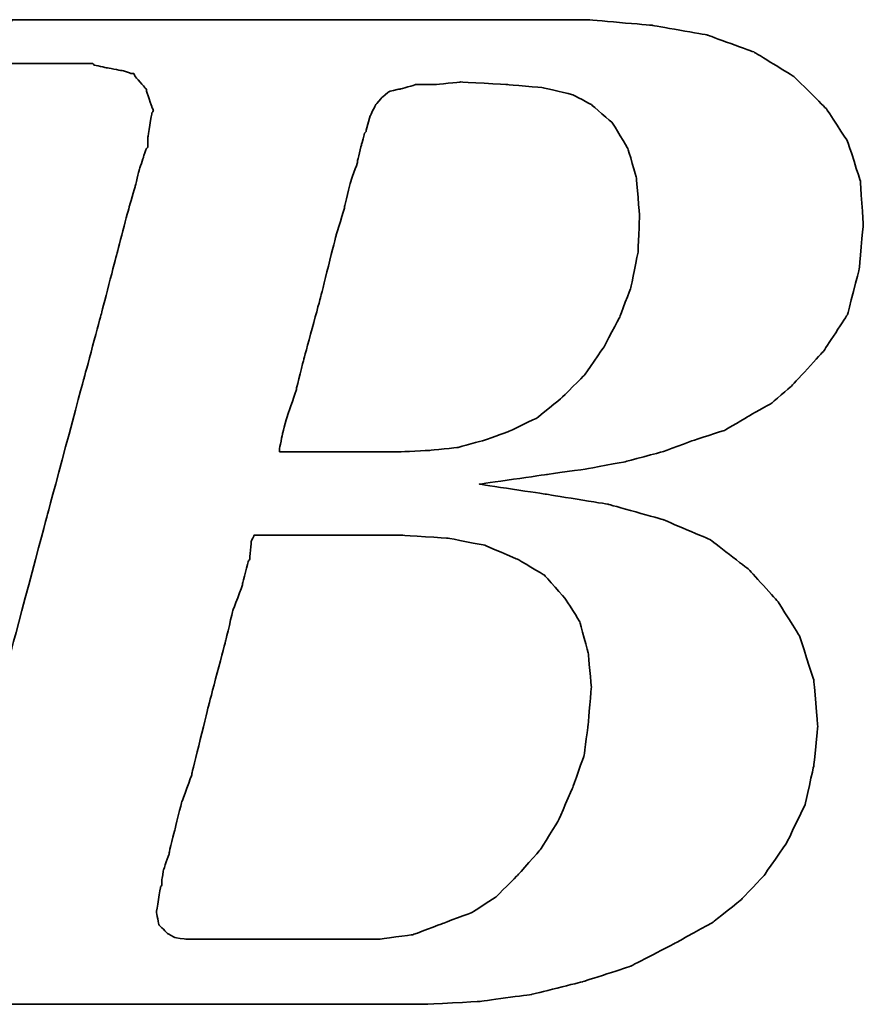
# Model space of a CAD drawing. Header units: millimetres. Extents: x 1805 to 4914, y -1594 to 860.
# Tile 312 of 656: x 2221.53 to 2225.53, y 121.79 to 126.47. Entities that reach past the tile are written whole.
import ezdxf

# ---------------------------------------------------------------- set-up
doc = ezdxf.new("R2010")
doc.units = ezdxf.units.MM
doc.layers.add('DIM', color=4, linetype='CONTINUOUS')
doc.layers.add('layer 1', color=7, linetype='CONTINUOUS')

# ---------------------------------------------------------------- blocks, each defined once
blk = doc.blocks.new('TBI MOTION logo(完整正式版)')
at = {"layer": 'layer 1', "color": 22, "lineweight": 35}
for points, knots in [([(-64.65375, -6.86375), (-64.65375, -6.86375), (-64.84375, -7.29625), (-64.84375, -7.29625), (-64.84375, -7.29625), (-64.84375, -7.29625), (-64.86875, -7.34375), (-64.86875, -7.34375), (-64.86875, -7.34375), (-64.86875, -7.34375), (-64.86875, -7.36875), (-64.86875, -7.36875), (-64.86875, -7.36875), (-64.86875, -7.36875), (-65.15375, -7.65375), (-65.15375, -7.65375), (-65.15375, -7.65375), (-65.15375, -7.65375), (-65.17875, -7.65375), (-65.17875, -7.65375), (-65.17875, -7.65375), (-65.17875, -7.65375), (-65.20375, -7.67875), (-65.20375, -7.67875), (-65.20375, -7.67875), (-65.20375, -7.67875), (-65.58875, -7.87125), (-65.58875, -7.87125), (-65.58875, -7.87125), (-65.58875, -7.87125), (-65.63375, -7.87125), (-65.63375, -7.87125), (-65.63375, -7.87125), (-65.63375, -7.87125), (-65.65875, -7.89375), (-65.65875, -7.89375), (-65.65875, -7.89375), (-65.65875, -7.89375), (-66.09375, -7.94375), (-66.09375, -7.94375), (-66.09375, -7.94375), (-66.09375, -7.94375), (-66.11375, -7.94375), (-66.11375, -7.94375), (-66.11375, -7.94375), (-66.11375, -7.94375), (-66.16375, -7.94375), (-66.16375, -7.94375), (-66.16375, -7.94375), (-66.16375, -7.94375), (-66.30875, -7.94375), (-66.30875, -7.94375), (-66.30875, -7.94375), (-66.30875, -7.94375), (-66.69375, -7.94375), (-66.69375, -7.94375), (-66.69375, -7.94375), (-66.69375, -7.94375), (-67.07375, -7.94375), (-67.07375, -7.94375), (-67.07375, -7.94375), (-67.07375, -7.94375), (-67.12375, -7.94375), (-67.12375, -7.94375), (-67.12375, -7.94375), (-67.12375, -7.94375), (-67.12375, -7.96625), (-67.12375, -7.96625), (-67.12375, -7.96625), (-67.12375, -7.96625), (-67.14875, -7.99125), (-67.14875, -7.99125), (-67.14875, -7.99125), (-67.14875, -7.99125), (-67.24375, -8.34875), (-67.24375, -8.34875), (-67.24375, -8.34875), (-67.24375, -8.34875), (-67.31375, -8.68625), (-67.31375, -8.68625), (-67.31375, -8.68625), (-67.31375, -8.68625), (-67.26875, -8.68625), (-67.26875, -8.68625), (-67.26875, -8.68625), (-67.26875, -8.68625), (-67.07375, -8.68625), (-67.07375, -8.68625), (-67.07375, -8.68625), (-67.07375, -8.68625), (-66.54875, -8.68625), (-66.54875, -8.68625), (-66.54875, -8.68625), (-66.54875, -8.68625), (-65.82625, -8.68625), (-65.82625, -8.68625), (-65.82625, -8.68625), (-65.82625, -8.68625), (-65.01375, -8.68625), (-65.01375, -8.68625), (-65.01375, -8.68625), (-65.01375, -8.68625), (-64.05375, -8.68625), (-64.05375, -8.68625), (-64.05375, -8.68625), (-64.05375, -8.68625), (-62.08375, -8.68625), (-62.08375, -8.68625), (-62.08375, -8.68625), (-62.08375, -8.68625), (-60.06875, -8.68625), (-60.06875, -8.68625), (-60.06875, -8.68625), (-60.06875, -8.68625), (-59.10875, -8.68625), (-59.10875, -8.68625), (-59.10875, -8.68625), (-59.10875, -8.68625), (-58.29375, -8.68625), (-58.29375, -8.68625), (-58.29375, -8.68625), (-58.29375, -8.68625), (-57.57375, -8.68625), (-57.57375, -8.68625), (-57.57375, -8.68625), (-57.57375, -8.68625), (-57.04875, -8.68625), (-57.04875, -8.68625), (-57.04875, -8.68625), (-57.04875, -8.68625), (-56.85375, -8.68625), (-56.85375, -8.68625), (-56.85375, -8.68625), (-56.85375, -8.68625), (-56.70875, -8.68625), (-56.70875, -8.68625), (-56.70875, -8.68625), (-56.70875, -8.68625), (-56.61375, -8.68625), (-56.61375, -8.68625), (-56.61375, -8.68625), (-56.61375, -8.68625), (-56.56875, -8.68625), (-56.56875, -8.68625), (-56.56875, -8.68625), (-56.56875, -8.68625), (-55.65375, -8.63875), (-55.65375, -8.63875), (-55.65375, -8.63875), (-55.65375, -8.63875), (-54.76875, -8.51875), (-54.76875, -8.51875), (-54.76875, -8.51875), (-54.76875, -8.51875), (-53.90375, -8.30375), (-53.90375, -8.30375), (-53.90375, -8.30375), (-53.90375, -8.30375), (-53.08875, -8.03875), (-53.08875, -8.03875), (-53.08875, -8.03875), (-53.08875, -8.03875), (-52.34375, -7.65375), (-52.34375, -7.65375), (-52.34375, -7.65375), (-52.34375, -7.65375), (-51.69875, -7.29625), (-51.69875, -7.29625), (-51.69875, -7.29625), (-51.69875, -7.29625), (-51.21875, -6.91125), (-51.21875, -6.91125), (-51.21875, -6.91125), (-51.21875, -6.91125), (-50.83375, -6.50375), (-50.83375, -6.50375), (-50.83375, -6.50375), (-50.83375, -6.50375), (-50.44875, -5.94875), (-50.44875, -5.94875), (-50.44875, -5.94875), (-50.44875, -5.94875), (-50.13875, -5.30375), (-50.13875, -5.30375), (-50.13875, -5.30375), (-50.13875, -5.30375), (-49.99375, -4.65375), (-49.99375, -4.65375), (-49.99375, -4.65375), (-49.99375, -4.65375), (-49.92375, -3.98375), (-49.92375, -3.98375), (-49.92375, -3.98375), (-49.92375, -3.98375), (-49.99375, -3.19374), (-49.99375, -3.19374), (-49.99375, -3.19374), (-49.99375, -3.19374), (-50.23374, -2.44874), (-50.23374, -2.44874), (-50.23374, -2.44874), (-50.23374, -2.44874), (-50.59375, -1.87374), (-50.59375, -1.87374), (-50.59375, -1.87374), (-50.59375, -1.87374), (-51.09875, -1.31874), (-51.09875, -1.31874), (-51.09875, -1.31874), (-51.09875, -1.31874), (-51.74375, -0.81875), (-51.74375, -0.81875), (-51.74375, -0.81875), (-51.74375, -0.81875), (-52.53875, -0.48125), (-52.53875, -0.48125), (-52.53875, -0.48125), (-52.53875, -0.48125), (-53.47375, -0.21875), (-53.47375, -0.21875), (-53.47375, -0.21875), (-53.47375, -0.21875), (-54.52875, -0.04874), (-54.52875, -0.04874), (-54.52875, -0.04874), (-54.52875, -0.04874), (-55.65375, 0.12125), (-55.65375, 0.12125), (-55.65375, 0.12125), (-55.65375, 0.12125), (-54.50375, 0.28624), (-54.50375, 0.28624), (-54.50375, 0.28624), (-54.50375, 0.28624), (-53.83375, 0.38124), (-53.83375, 0.38124), (-53.83375, 0.38124), (-53.83375, 0.38124), (-53.18375, 0.50125), (-53.18375, 0.50125), (-53.18375, 0.50125), (-53.18375, 0.50125), (-52.55875, 0.66874), (-52.55875, 0.66874), (-52.55875, 0.66874), (-52.55875, 0.66874), (-52.03375, 0.86124), (-52.03375, 0.86124), (-52.03375, 0.86124), (-52.03375, 0.86124), (-51.50374, 1.03124), (-51.50374, 1.03124), (-51.50374, 1.03124), (-51.50374, 1.03124), (-51.09875, 1.27125), (-51.09875, 1.27125), (-51.09875, 1.27125), (-51.09875, 1.27125), (-50.71375, 1.48624), (-50.71375, 1.48624), (-50.71375, 1.48624), (-50.71375, 1.48624), (-50.37625, 1.77625), (-50.37625, 1.77625), (-50.37625, 1.77625), (-50.37625, 1.77625), (-49.82375, 2.37625), (-49.82375, 2.37625), (-49.82375, 2.37625), (-49.82375, 2.37625), (-49.41875, 2.99625), (-49.41875, 2.99625), (-49.41875, 2.99625), (-49.41875, 2.99625), (-49.22375, 3.76625), (-49.22375, 3.76625), (-49.22375, 3.76625), (-49.22375, 3.76625), (-49.15375, 4.50874), (-49.15375, 4.50874), (-49.15375, 4.50874), (-49.15375, 4.50874), (-49.20375, 5.25125), (-49.20375, 5.25125), (-49.20375, 5.25125), (-49.20375, 5.25125), (-49.41875, 5.92625), (-49.41875, 5.92625), (-49.41875, 5.92625), (-49.41875, 5.92625), (-49.77875, 6.47625), (-49.77875, 6.47625), (-49.77875, 6.47625), (-49.77875, 6.47625), (-50.33125, 7.02624), (-50.33125, 7.02624), (-50.33125, 7.02624), (-50.33125, 7.02624), (-51.00125, 7.43625), (-51.00125, 7.43625), (-51.00125, 7.43625), (-51.00125, 7.43625), (-51.79375, 7.72625), (-51.79375, 7.72625), (-51.79375, 7.72625), (-51.79375, 7.72625), (-52.72875, 7.89124), (-52.72875, 7.89124), (-52.72875, 7.89124), (-52.72875, 7.89124), (-53.83375, 7.98625), (-53.83375, 7.98625), (-53.83375, 7.98625), (-53.83375, 7.98625), (-53.92875, 7.98625), (-53.92875, 7.98625), (-53.92875, 7.98625), (-53.92875, 7.98625), (-54.26375, 7.98625), (-54.26375, 7.98625), (-54.26375, 7.98625), (-54.26375, 7.98625), (-54.74375, 7.98625), (-54.74375, 7.98625), (-54.74375, 7.98625), (-54.74375, 7.98625), (-55.36875, 7.98625), (-55.36875, 7.98625), (-55.36875, 7.98625), (-55.36875, 7.98625), (-56.13375, 7.98625), (-56.13375, 7.98625), (-56.13375, 7.98625), (-56.13375, 7.98625), (-56.94875, 7.98625), (-56.94875, 7.98625), (-56.94875, 7.98625), (-56.94875, 7.98625), (-58.77625, 7.98625), (-58.77625, 7.98625), (-58.77625, 7.98625), (-58.77625, 7.98625), (-60.59875, 7.98625), (-60.59875, 7.98625), (-60.59875, 7.98625), (-60.59875, 7.98625), (-61.41375, 7.98625), (-61.41375, 7.98625), (-61.41375, 7.98625), (-61.41375, 7.98625), (-62.17875, 7.98625), (-62.17875, 7.98625), (-62.17875, 7.98625), (-62.17875, 7.98625), (-62.80375, 7.98625), (-62.80375, 7.98625), (-62.80375, 7.98625), (-62.80375, 7.98625), (-63.30625, 7.98625), (-63.30625, 7.98625), (-63.30625, 7.98625), (-63.30625, 7.98625), (-63.57375, 7.98625), (-63.57375, 7.98625), (-63.57375, 7.98625), (-63.57375, 7.98625), (-63.57375, 7.96375), (-63.57375, 7.96375), (-63.57375, 7.96375), (-63.57375, 7.96375), (-63.59875, 7.94125), (-63.59875, 7.94125), (-63.59875, 7.94125), (-63.59875, 7.94125), (-63.69375, 7.55625), (-63.69375, 7.55625), (-63.69375, 7.55625), (-63.69375, 7.55625), (-63.76375, 7.24624), (-63.76375, 7.24624), (-63.76375, 7.24624), (-63.76375, 7.24624), (-63.23875, 7.24624), (-63.23875, 7.24624), (-63.23875, 7.24624), (-63.23875, 7.24624), (-62.75875, 7.24624), (-62.75875, 7.24624), (-62.75875, 7.24624), (-62.75875, 7.24624), (-62.61125, 7.24624), (-62.61125, 7.24624), (-62.61125, 7.24624), (-62.61125, 7.24624), (-62.56625, 7.24624), (-62.56625, 7.24624), (-62.56625, 7.24624), (-62.56625, 7.24624), (-62.22875, 7.24624), (-62.22875, 7.24624), (-62.22875, 7.24624), (-62.22875, 7.24624), (-62.20375, 7.24624), (-62.20375, 7.24624), (-62.20375, 7.24624), (-62.20375, 7.24624), (-62.17875, 7.21875), (-62.17875, 7.21875), (-62.17875, 7.21875), (-62.17875, 7.21875), (-61.96375, 7.17125), (-61.96375, 7.17125), (-61.96375, 7.17125), (-61.96375, 7.17125), (-61.72375, 7.12624), (-61.72375, 7.12624), (-61.72375, 7.12624), (-61.72375, 7.12624), (-61.70375, 7.12624), (-61.70375, 7.12624), (-61.70375, 7.12624), (-61.70375, 7.12624), (-61.55875, 7.07624), (-61.55875, 7.07624), (-61.55875, 7.07624), (-61.55875, 7.07624), (-61.50875, 7.07624), (-61.50875, 7.07624), (-61.50875, 7.07624), (-61.50875, 7.07624), (-61.48375, 7.02624), (-61.48375, 7.02624), (-61.48375, 7.02624), (-61.48375, 7.02624), (-61.31875, 6.83375), (-61.31875, 6.83375), (-61.31875, 6.83375), (-61.31875, 6.83375), (-61.29375, 6.81125), (-61.29375, 6.81125), (-61.29375, 6.81125), (-61.29375, 6.81125), (-61.29375, 6.78625), (-61.29375, 6.78625), (-61.29375, 6.78625), (-61.29375, 6.78625), (-61.19875, 6.50124), (-61.19875, 6.50124), (-61.19875, 6.50124), (-61.19875, 6.50124), (-61.17375, 6.45124), (-61.17375, 6.45124), (-61.17375, 6.45124), (-61.17375, 6.45124), (-61.19875, 6.40625), (-61.19875, 6.40625), (-61.19875, 6.40625), (-61.19875, 6.40625), (-61.26875, 5.99624), (-61.26875, 5.99624), (-61.26875, 5.99624), (-61.26875, 5.99624), (-61.26875, 5.85125), (-61.26875, 5.85125), (-61.26875, 5.85125), (-61.26875, 5.85125), (-61.26875, 5.82625), (-61.26875, 5.82625), (-61.26875, 5.82625), (-61.26875, 5.82625), (-61.29375, 5.80625), (-61.29375, 5.80625), (-61.29375, 5.80625), (-61.29375, 5.80625), (-61.34125, 5.66125), (-61.34125, 5.66125), (-61.34125, 5.66125), (-61.34125, 5.66125), (-61.41375, 5.44625), (-61.41375, 5.44625), (-61.41375, 5.44625), (-61.41375, 5.44625), (-61.48375, 5.15625), (-61.48375, 5.15625), (-61.48375, 5.15625), (-61.48375, 5.15625), (-61.58375, 4.82124), (-61.58375, 4.82124), (-61.58375, 4.82124), (-61.58375, 4.82124), (-61.79875, 4.00375), (-61.79875, 4.00375), (-61.79875, 4.00375), (-61.79875, 4.00375), (-62.05875, 2.99625), (-62.05875, 2.99625), (-62.05875, 2.99625), (-62.05875, 2.99625), (-62.34875, 1.91625), (-62.34875, 1.91625), (-62.34875, 1.91625), (-62.34875, 1.91625), (-62.97375, -0.41124), (-62.97375, -0.41124), (-62.97375, -0.41124), (-62.97375, -0.41124), (-63.59875, -2.75875), (-63.59875, -2.75875), (-63.59875, -2.75875), (-63.59875, -2.75875), (-63.88375, -3.86374), (-63.88375, -3.86374), (-63.88375, -3.86374), (-63.88375, -3.86374), (-64.14875, -4.82374), (-64.14875, -4.82374), (-64.14875, -4.82374), (-64.14875, -4.82374), (-64.36375, -5.64125), (-64.36375, -5.64125), (-64.36375, -5.64125), (-64.36375, -5.64125), (-64.43625, -5.97625), (-64.43625, -5.97625), (-64.43625, -5.97625), (-64.43625, -5.97625), (-64.50875, -6.28625), (-64.50875, -6.28625), (-64.50875, -6.28625), (-64.50875, -6.28625), (-64.50875, -6.30875), (-64.50875, -6.30875), (-64.50875, -6.30875), (-64.50875, -6.30875), (-64.57875, -6.50375), (-64.57875, -6.50375), (-64.57875, -6.50375), (-64.57875, -6.50375), (-64.62875, -6.69625), (-64.62875, -6.69625), (-64.62875, -6.69625), (-64.62875, -6.69625), (-64.62875, -6.76875), (-64.62875, -6.76875), (-64.62875, -6.76875), (-64.62875, -6.76875), (-64.62875, -6.81375), (-64.62875, -6.81375), (-64.62875, -6.81375), (-64.62875, -6.81375), (-64.62875, -6.83875), (-64.62875, -6.83875), (-64.62875, -6.83875), (-64.62875, -6.83875), (-64.65375, -6.86375), (-64.65375, -6.86375)], [0, 0, 0, 0, 0.00719424, 0.00719424, 0.00719424, 0.00719425, 0.01438849, 0.01438849, 0.01438849, 0.0143885, 0.02158273, 0.02158273, 0.02158273, 0.02158274, 0.02877698, 0.02877698, 0.02877698, 0.02877699, 0.03597122, 0.03597122, 0.03597122, 0.03597123, 0.04316547, 0.04316547, 0.04316547, 0.04316548, 0.05035971, 0.05035971, 0.05035971, 0.05035972, 0.05755396, 0.05755396, 0.05755396, 0.05755397, 0.0647482, 0.0647482, 0.0647482, 0.06474821, 0.07194245, 0.07194245, 0.07194245, 0.07194246, 0.07913669, 0.07913669, 0.07913669, 0.0791367, 0.08633094, 0.08633094, 0.08633094, 0.08633095, 0.09352518, 0.09352518, 0.09352518, 0.09352519, 0.10071942, 0.10071942, 0.10071942, 0.10071943, 0.10791367, 0.10791367, 0.10791367, 0.10791368, 0.11510791, 0.11510791, 0.11510791, 0.11510792, 0.12230216, 0.12230216, 0.12230216, 0.12230217, 0.1294964, 0.1294964, 0.1294964, 0.12949641, 0.13669065, 0.13669065, 0.13669065, 0.13669066, 0.14388489, 0.14388489, 0.14388489, 0.1438849, 0.15107914, 0.15107914, 0.15107914, 0.15107915, 0.15827338, 0.15827338, 0.15827338, 0.15827339, 0.16546763, 0.16546763, 0.16546763, 0.16546764, 0.17266187, 0.17266187, 0.17266187, 0.17266188, 0.17985612, 0.17985612, 0.17985612, 0.17985613, 0.18705036, 0.18705036, 0.18705036, 0.18705037, 0.1942446, 0.1942446, 0.1942446, 0.19424461, 0.20143885, 0.20143885, 0.20143885, 0.20143886, 0.20863309, 0.20863309, 0.20863309, 0.2086331, 0.21582734, 0.21582734, 0.21582734, 0.21582735, 0.22302158, 0.22302158, 0.22302158, 0.22302159, 0.23021583, 0.23021583, 0.23021583, 0.23021584, 0.23741007, 0.23741007, 0.23741007, 0.23741008, 0.24460432, 0.24460432, 0.24460432, 0.24460433, 0.25179856, 0.25179856, 0.25179856, 0.25179857, 0.25899281, 0.25899281, 0.25899281, 0.25899282, 0.26618705, 0.26618705, 0.26618705, 0.26618706, 0.27338129, 0.27338129, 0.27338129, 0.2733813, 0.28057554, 0.28057554, 0.28057554, 0.28057555, 0.28776978, 0.28776978, 0.28776978, 0.28776979, 0.29496403, 0.29496403, 0.29496403, 0.29496404, 0.30215827, 0.30215827, 0.30215827, 0.30215828, 0.30935252, 0.30935252, 0.30935252, 0.30935253, 0.31654676, 0.31654676, 0.31654676, 0.31654677, 0.32374101, 0.32374101, 0.32374101, 0.32374102, 0.33093525, 0.33093525, 0.33093525, 0.33093526, 0.3381295, 0.3381295, 0.3381295, 0.33812951, 0.34532374, 0.34532374, 0.34532374, 0.34532375, 0.35251799, 0.35251799, 0.35251799, 0.352518, 0.35971223, 0.35971223, 0.35971223, 0.35971224, 0.36690647, 0.36690647, 0.36690647, 0.36690648, 0.37410072, 0.37410072, 0.37410072, 0.37410073, 0.38129496, 0.38129496, 0.38129496, 0.38129497, 0.38848921, 0.38848921, 0.38848921, 0.38848922, 0.39568345, 0.39568345, 0.39568345, 0.39568346, 0.4028777, 0.4028777, 0.4028777, 0.40287771, 0.41007194, 0.41007194, 0.41007194, 0.41007195, 0.41726619, 0.41726619, 0.41726619, 0.4172662, 0.42446043, 0.42446043, 0.42446043, 0.42446044, 0.43165468, 0.43165468, 0.43165468, 0.43165469, 0.43884892, 0.43884892, 0.43884892, 0.43884893, 0.44604317, 0.44604317, 0.44604317, 0.44604318, 0.45323741, 0.45323741, 0.45323741, 0.45323742, 0.46043165, 0.46043165, 0.46043165, 0.46043166, 0.4676259, 0.4676259, 0.4676259, 0.46762591, 0.47482014, 0.47482014, 0.47482014, 0.47482015, 0.48201439, 0.48201439, 0.48201439, 0.4820144, 0.48920863, 0.48920863, 0.48920863, 0.48920864, 0.49640288, 0.49640288, 0.49640288, 0.49640289, 0.50359712, 0.50359712, 0.50359712, 0.50359713, 0.51079137, 0.51079137, 0.51079137, 0.51079138, 0.51798561, 0.51798561, 0.51798561, 0.51798562, 0.52517986, 0.52517986, 0.52517986, 0.52517987, 0.5323741, 0.5323741, 0.5323741, 0.53237411, 0.53956835, 0.53956835, 0.53956835, 0.53956836, 0.54676259, 0.54676259, 0.54676259, 0.5467626, 0.55395683, 0.55395683, 0.55395683, 0.55395684, 0.56115108, 0.56115108, 0.56115108, 0.56115109, 0.56834532, 0.56834532, 0.56834532, 0.56834533, 0.57553957, 0.57553957, 0.57553957, 0.57553958, 0.58273381, 0.58273381, 0.58273381, 0.58273382, 0.58992806, 0.58992806, 0.58992806, 0.58992807, 0.5971223, 0.5971223, 0.5971223, 0.59712231, 0.60431655, 0.60431655, 0.60431655, 0.60431656, 0.61151079, 0.61151079, 0.61151079, 0.6115108, 0.61870504, 0.61870504, 0.61870504, 0.61870505, 0.62589928, 0.62589928, 0.62589928, 0.62589929, 0.63309353, 0.63309353, 0.63309353, 0.63309354, 0.64028777, 0.64028777, 0.64028777, 0.64028778, 0.64748201, 0.64748201, 0.64748201, 0.64748202, 0.65467626, 0.65467626, 0.65467626, 0.65467627, 0.6618705, 0.6618705, 0.6618705, 0.66187051, 0.66906475, 0.66906475, 0.66906475, 0.66906476, 0.67625899, 0.67625899, 0.67625899, 0.676259, 0.68345324, 0.68345324, 0.68345324, 0.68345325, 0.69064748, 0.69064748, 0.69064748, 0.69064749, 0.69784173, 0.69784173, 0.69784173, 0.69784174, 0.70503597, 0.70503597, 0.70503597, 0.70503598, 0.71223022, 0.71223022, 0.71223022, 0.71223023, 0.71942446, 0.71942446, 0.71942446, 0.71942447, 0.72661871, 0.72661871, 0.72661871, 0.72661872, 0.73381295, 0.73381295, 0.73381295, 0.73381296, 0.74100719, 0.74100719, 0.74100719, 0.7410072, 0.74820144, 0.74820144, 0.74820144, 0.74820145, 0.75539568, 0.75539568, 0.75539568, 0.75539569, 0.76258993, 0.76258993, 0.76258993, 0.76258994, 0.76978417, 0.76978417, 0.76978417, 0.76978418, 0.77697842, 0.77697842, 0.77697842, 0.77697843, 0.78417266, 0.78417266, 0.78417266, 0.78417267, 0.79136691, 0.79136691, 0.79136691, 0.79136692, 0.79856115, 0.79856115, 0.79856115, 0.79856116, 0.8057554, 0.8057554, 0.8057554, 0.80575541, 0.81294964, 0.81294964, 0.81294964, 0.81294965, 0.82014388, 0.82014388, 0.82014388, 0.82014389, 0.82733813, 0.82733813, 0.82733813, 0.82733814, 0.83453237, 0.83453237, 0.83453237, 0.83453238, 0.84172662, 0.84172662, 0.84172662, 0.84172663, 0.84892086, 0.84892086, 0.84892086, 0.84892087, 0.85611511, 0.85611511, 0.85611511, 0.85611512, 0.86330935, 0.86330935, 0.86330935, 0.86330936, 0.8705036, 0.8705036, 0.8705036, 0.87050361, 0.87769784, 0.87769784, 0.87769784, 0.87769785, 0.88489209, 0.88489209, 0.88489209, 0.8848921, 0.89208633, 0.89208633, 0.89208633, 0.89208634, 0.89928058, 0.89928058, 0.89928058, 0.89928059, 0.90647482, 0.90647482, 0.90647482, 0.90647483, 0.91366906, 0.91366906, 0.91366906, 0.91366907, 0.92086331, 0.92086331, 0.92086331, 0.92086332, 0.92805755, 0.92805755, 0.92805755, 0.92805756, 0.9352518, 0.9352518, 0.9352518, 0.93525181, 0.94244604, 0.94244604, 0.94244604, 0.94244605, 0.94964029, 0.94964029, 0.94964029, 0.9496403, 0.95683453, 0.95683453, 0.95683453, 0.95683454, 0.96402878, 0.96402878, 0.96402878, 0.96402879, 0.97122302, 0.97122302, 0.97122302, 0.97122303, 0.97841727, 0.97841727, 0.97841727, 0.97841728, 0.98561151, 0.98561151, 0.98561151, 0.98561152, 0.99280576, 0.99280576, 0.99280576, 0.99280577, 1, 1, 1, 1]), ([(-57.50375, 6.35625), (-57.50375, 6.35625), (-57.57375, 6.11625), (-57.57375, 6.11625), (-57.57375, 6.11625), (-57.57375, 6.11625), (-57.57375, 6.09125), (-57.57375, 6.09125), (-57.57375, 6.09125), (-57.57375, 6.09125), (-57.59875, 6.06625), (-57.59875, 6.06625), (-57.59875, 6.06625), (-57.59875, 6.06625), (-57.64875, 5.87625), (-57.64875, 5.87625), (-57.64875, 5.87625), (-57.64875, 5.87625), (-57.71875, 5.58875), (-57.71875, 5.58875), (-57.71875, 5.58875), (-57.71875, 5.58875), (-57.71875, 5.56625), (-57.71875, 5.56625), (-57.71875, 5.56625), (-57.71875, 5.56625), (-57.83875, 5.23125), (-57.83875, 5.23125), (-57.83875, 5.23125), (-57.83875, 5.23125), (-57.93625, 4.82124), (-57.93625, 4.82124), (-57.93625, 4.82124), (-57.93625, 4.82124), (-57.93625, 4.79624), (-57.93625, 4.79624), (-57.93625, 4.79624), (-57.93625, 4.79624), (-58.07875, 4.34125), (-58.07875, 4.34125), (-58.07875, 4.34125), (-58.07875, 4.34125), (-58.34375, 3.28625), (-58.34375, 3.28625), (-58.34375, 3.28625), (-58.34375, 3.28625), (-58.62875, 2.23124), (-58.62875, 2.23124), (-58.62875, 2.23124), (-58.62875, 2.23124), (-58.74875, 1.75125), (-58.74875, 1.75125), (-58.74875, 1.75125), (-58.74875, 1.75125), (-58.74875, 1.72625), (-58.74875, 1.72625), (-58.74875, 1.72625), (-58.74875, 1.72625), (-58.89375, 1.31625), (-58.89375, 1.31625), (-58.89375, 1.31625), (-58.89375, 1.31625), (-58.98875, 0.98124), (-58.98875, 0.98124), (-58.98875, 0.98124), (-58.98875, 0.98124), (-59.03875, 0.71625), (-59.03875, 0.71625), (-59.03875, 0.71625), (-59.03875, 0.71625), (-59.03875, 0.66874), (-59.03875, 0.66874), (-59.03875, 0.66874), (-59.03875, 0.66874), (-58.91875, 0.66874), (-58.91875, 0.66874), (-58.91875, 0.66874), (-58.91875, 0.66874), (-58.53375, 0.66874), (-58.53375, 0.66874), (-58.53375, 0.66874), (-58.53375, 0.66874), (-58.10375, 0.66874), (-58.10375, 0.66874), (-58.10375, 0.66874), (-58.10375, 0.66874), (-57.66875, 0.66874), (-57.66875, 0.66874), (-57.66875, 0.66874), (-57.66875, 0.66874), (-57.33375, 0.66874), (-57.33375, 0.66874), (-57.33375, 0.66874), (-57.33375, 0.66874), (-57.09375, 0.66874), (-57.09375, 0.66874), (-57.09375, 0.66874), (-57.09375, 0.66874), (-56.99875, 0.66874), (-56.99875, 0.66874), (-56.99875, 0.66874), (-56.99875, 0.66874), (-56.49375, 0.69374), (-56.49375, 0.69374), (-56.49375, 0.69374), (-56.49375, 0.69374), (-56.01375, 0.74374), (-56.01375, 0.74374), (-56.01375, 0.74374), (-56.01375, 0.74374), (-55.58375, 0.86124), (-55.58375, 0.86124), (-55.58375, 0.86124), (-55.58375, 0.86124), (-55.17375, 1.00624), (-55.17375, 1.00624), (-55.17375, 1.00624), (-55.17375, 1.00624), (-54.67375, 1.24625), (-54.67375, 1.24625), (-54.67375, 1.24625), (-54.67375, 1.24625), (-54.26375, 1.58124), (-54.26375, 1.58124), (-54.26375, 1.58124), (-54.26375, 1.58124), (-53.87875, 1.96374), (-53.87875, 1.96374), (-53.87875, 1.96374), (-53.87875, 1.96374), (-53.54375, 2.44625), (-53.54375, 2.44625), (-53.54375, 2.44625), (-53.54375, 2.44625), (-53.27875, 2.95125), (-53.27875, 2.95125), (-53.27875, 2.95125), (-53.27875, 2.95125), (-53.08875, 3.45124), (-53.08875, 3.45124), (-53.08875, 3.45124), (-53.08875, 3.45124), (-52.96875, 4.05124), (-52.96875, 4.05124), (-52.96875, 4.05124), (-52.96875, 4.05124), (-52.94375, 4.65125), (-52.94375, 4.65125), (-52.94375, 4.65125), (-52.94375, 4.65125), (-52.99375, 5.30125), (-52.99375, 5.30125), (-52.99375, 5.30125), (-52.99375, 5.30125), (-53.13875, 5.80625), (-53.13875, 5.80625), (-53.13875, 5.80625), (-53.13875, 5.80625), (-53.39875, 6.23625), (-53.39875, 6.23625), (-53.39875, 6.23625), (-53.39875, 6.23625), (-53.75875, 6.54875), (-53.75875, 6.54875), (-53.75875, 6.54875), (-53.75875, 6.54875), (-54.07375, 6.71625), (-54.07375, 6.71625), (-54.07375, 6.71625), (-54.07375, 6.71625), (-54.57375, 6.83375), (-54.57375, 6.83375), (-54.57375, 6.83375), (-54.57375, 6.83375), (-55.17375, 6.88625), (-55.17375, 6.88625), (-55.17375, 6.88625), (-55.17375, 6.88625), (-55.96875, 6.93125), (-55.96875, 6.93125), (-55.96875, 6.93125), (-55.96875, 6.93125), (-56.39875, 6.88625), (-56.39875, 6.88625), (-56.39875, 6.88625), (-56.39875, 6.88625), (-56.42125, 6.88625), (-56.42125, 6.88625), (-56.42125, 6.88625), (-56.42125, 6.88625), (-56.73375, 6.88625), (-56.73375, 6.88625), (-56.73375, 6.88625), (-56.73375, 6.88625), (-56.99875, 6.81125), (-56.99875, 6.81125), (-56.99875, 6.81125), (-56.99875, 6.81125), (-57.02375, 6.81125), (-57.02375, 6.81125), (-57.02375, 6.81125), (-57.02375, 6.81125), (-57.18875, 6.76625), (-57.18875, 6.76625), (-57.18875, 6.76625), (-57.18875, 6.76625), (-57.30875, 6.66625), (-57.30875, 6.66625), (-57.30875, 6.66625), (-57.30875, 6.66625), (-57.40875, 6.54875), (-57.40875, 6.54875), (-57.40875, 6.54875), (-57.40875, 6.54875), (-57.50375, 6.35625), (-57.50375, 6.35625)], [0, 0, 0, 0, 0.01851852, 0.01851852, 0.01851852, 0.01851853, 0.03703704, 0.03703704, 0.03703704, 0.03703705, 0.05555556, 0.05555556, 0.05555556, 0.05555557, 0.07407407, 0.07407407, 0.07407407, 0.07407408, 0.09259259, 0.09259259, 0.09259259, 0.0925926, 0.11111111, 0.11111111, 0.11111111, 0.11111112, 0.12962963, 0.12962963, 0.12962963, 0.12962964, 0.14814815, 0.14814815, 0.14814815, 0.14814816, 0.16666667, 0.16666667, 0.16666667, 0.16666668, 0.18518519, 0.18518519, 0.18518519, 0.1851852, 0.2037037, 0.2037037, 0.2037037, 0.20370371, 0.22222222, 0.22222222, 0.22222222, 0.22222223, 0.24074074, 0.24074074, 0.24074074, 0.24074075, 0.25925926, 0.25925926, 0.25925926, 0.25925927, 0.27777778, 0.27777778, 0.27777778, 0.27777779, 0.2962963, 0.2962963, 0.2962963, 0.29629631, 0.31481481, 0.31481481, 0.31481481, 0.31481482, 0.33333333, 0.33333333, 0.33333333, 0.33333334, 0.35185185, 0.35185185, 0.35185185, 0.35185186, 0.37037037, 0.37037037, 0.37037037, 0.37037038, 0.38888889, 0.38888889, 0.38888889, 0.3888889, 0.40740741, 0.40740741, 0.40740741, 0.40740742, 0.42592593, 0.42592593, 0.42592593, 0.42592594, 0.44444444, 0.44444444, 0.44444444, 0.44444445, 0.46296296, 0.46296296, 0.46296296, 0.46296297, 0.48148148, 0.48148148, 0.48148148, 0.48148149, 0.5, 0.5, 0.5, 0.50000001, 0.51851852, 0.51851852, 0.51851852, 0.51851853, 0.53703704, 0.53703704, 0.53703704, 0.53703705, 0.55555556, 0.55555556, 0.55555556, 0.55555557, 0.57407407, 0.57407407, 0.57407407, 0.57407408, 0.59259259, 0.59259259, 0.59259259, 0.5925926, 0.61111111, 0.61111111, 0.61111111, 0.61111112, 0.62962963, 0.62962963, 0.62962963, 0.62962964, 0.64814815, 0.64814815, 0.64814815, 0.64814816, 0.66666667, 0.66666667, 0.66666667, 0.66666668, 0.68518519, 0.68518519, 0.68518519, 0.6851852, 0.7037037, 0.7037037, 0.7037037, 0.70370371, 0.72222222, 0.72222222, 0.72222222, 0.72222223, 0.74074074, 0.74074074, 0.74074074, 0.74074075, 0.75925926, 0.75925926, 0.75925926, 0.75925927, 0.77777778, 0.77777778, 0.77777778, 0.77777779, 0.7962963, 0.7962963, 0.7962963, 0.79629631, 0.81481481, 0.81481481, 0.81481481, 0.81481482, 0.83333333, 0.83333333, 0.83333333, 0.83333334, 0.85185185, 0.85185185, 0.85185185, 0.85185186, 0.87037037, 0.87037037, 0.87037037, 0.87037038, 0.88888889, 0.88888889, 0.88888889, 0.8888889, 0.90740741, 0.90740741, 0.90740741, 0.90740742, 0.92592593, 0.92592593, 0.92592593, 0.92592594, 0.94444444, 0.94444444, 0.94444444, 0.94444445, 0.96296296, 0.96296296, 0.96296296, 0.96296297, 0.98148148, 0.98148148, 0.98148148, 0.98148149, 1, 1, 1, 1]), ([(-61.03125, -6.57375), (-61.03125, -6.57375), (-61.03125, -6.67125), (-61.03125, -6.67125), (-61.03125, -6.67125), (-61.03125, -6.67125), (-61.05375, -6.69625), (-61.05375, -6.69625), (-61.05375, -6.69625), (-61.05375, -6.69625), (-61.12375, -7.12875), (-61.12375, -7.12875), (-61.12375, -7.12875), (-61.12375, -7.12875), (-61.07875, -7.34375), (-61.07875, -7.34375), (-61.07875, -7.34375), (-61.07875, -7.34375), (-60.93375, -7.48875), (-60.93375, -7.48875), (-60.93375, -7.48875), (-60.93375, -7.48875), (-60.81375, -7.55625), (-60.81375, -7.55625), (-60.81375, -7.55625), (-60.81375, -7.55625), (-60.62375, -7.58375), (-60.62375, -7.58375), (-60.62375, -7.58375), (-60.62375, -7.58375), (-60.30875, -7.58375), (-60.30875, -7.58375), (-60.30875, -7.58375), (-60.30875, -7.58375), (-59.97375, -7.58375), (-59.97375, -7.58375), (-59.97375, -7.58375), (-59.97375, -7.58375), (-59.87875, -7.58375), (-59.87875, -7.58375), (-59.87875, -7.58375), (-59.87875, -7.58375), (-59.63625, -7.58375), (-59.63625, -7.58375), (-59.63625, -7.58375), (-59.63625, -7.58375), (-58.96875, -7.58375), (-58.96875, -7.58375), (-58.96875, -7.58375), (-58.96875, -7.58375), (-58.29375, -7.58375), (-58.29375, -7.58375), (-58.29375, -7.58375), (-58.29375, -7.58375), (-58.05375, -7.58375), (-58.05375, -7.58375), (-58.05375, -7.58375), (-58.05375, -7.58375), (-57.98375, -7.58375), (-57.98375, -7.58375), (-57.98375, -7.58375), (-57.98375, -7.58375), (-57.35875, -7.58375), (-57.35875, -7.58375), (-57.35875, -7.58375), (-57.35875, -7.58375), (-56.78375, -7.50875), (-56.78375, -7.50875), (-56.78375, -7.50875), (-56.78375, -7.50875), (-56.27875, -7.31875), (-56.27875, -7.31875), (-56.27875, -7.31875), (-56.27875, -7.31875), (-55.77375, -7.12875), (-55.77375, -7.12875), (-55.77375, -7.12875), (-55.77375, -7.12875), (-55.36875, -6.86375), (-55.36875, -6.86375), (-55.36875, -6.86375), (-55.36875, -6.86375), (-55.00875, -6.50375), (-55.00875, -6.50375), (-55.00875, -6.50375), (-55.00875, -6.50375), (-54.62375, -6.06875), (-54.62375, -6.06875), (-54.62375, -6.06875), (-54.62375, -6.06875), (-54.31375, -5.56875), (-54.31375, -5.56875), (-54.31375, -5.56875), (-54.31375, -5.56875), (-54.07375, -5.01625), (-54.07375, -5.01625), (-54.07375, -5.01625), (-54.07375, -5.01625), (-53.87875, -4.46374), (-53.87875, -4.46374), (-53.87875, -4.46374), (-53.87875, -4.46374), (-53.80875, -3.91375), (-53.80875, -3.91375), (-53.80875, -3.91375), (-53.80875, -3.91375), (-53.75875, -3.31375), (-53.75875, -3.31375), (-53.75875, -3.31375), (-53.75875, -3.31375), (-53.80875, -2.75875), (-53.80875, -2.75875), (-53.80875, -2.75875), (-53.80875, -2.75875), (-53.95375, -2.20875), (-53.95375, -2.20875), (-53.95375, -2.20875), (-53.95375, -2.20875), (-54.19375, -1.82625), (-54.19375, -1.82625), (-54.19375, -1.82625), (-54.19375, -1.82625), (-54.55375, -1.41875), (-54.55375, -1.41875), (-54.55375, -1.41875), (-54.55375, -1.41875), (-55.00875, -1.15125), (-55.00875, -1.15125), (-55.00875, -1.15125), (-55.00875, -1.15125), (-55.56125, -0.91375), (-55.56125, -0.91375), (-55.56125, -0.91375), (-55.56125, -0.91375), (-56.18125, -0.79375), (-56.18125, -0.79375), (-56.18125, -0.79375), (-56.18125, -0.79375), (-56.94875, -0.74374), (-56.94875, -0.74374), (-56.94875, -0.74374), (-56.94875, -0.74374), (-56.99875, -0.74374), (-56.99875, -0.74374), (-56.99875, -0.74374), (-56.99875, -0.74374), (-57.09375, -0.74374), (-57.09375, -0.74374), (-57.09375, -0.74374), (-57.09375, -0.74374), (-57.38375, -0.74374), (-57.38375, -0.74374), (-57.38375, -0.74374), (-57.38375, -0.74374), (-57.76875, -0.74374), (-57.76875, -0.74374), (-57.76875, -0.74374), (-57.76875, -0.74374), (-58.24625, -0.74374), (-58.24625, -0.74374), (-58.24625, -0.74374), (-58.24625, -0.74374), (-58.72875, -0.74374), (-58.72875, -0.74374), (-58.72875, -0.74374), (-58.72875, -0.74374), (-59.20875, -0.74374), (-59.20875, -0.74374), (-59.20875, -0.74374), (-59.20875, -0.74374), (-59.46875, -0.74374), (-59.46875, -0.74374), (-59.46875, -0.74374), (-59.46875, -0.74374), (-59.51625, -0.83875), (-59.51625, -0.83875), (-59.51625, -0.83875), (-59.51625, -0.83875), (-59.54375, -1.15125), (-59.54375, -1.15125), (-59.54375, -1.15125), (-59.54375, -1.15125), (-59.56375, -1.17874), (-59.56375, -1.17874), (-59.56375, -1.17874), (-59.56375, -1.17874), (-59.66375, -1.55875), (-59.66375, -1.55875), (-59.66375, -1.55875), (-59.66375, -1.55875), (-59.66375, -1.58375), (-59.66375, -1.58375), (-59.66375, -1.58375), (-59.66375, -1.58375), (-59.82875, -2.01874), (-59.82875, -2.01874), (-59.82875, -2.01874), (-59.82875, -2.01874), (-59.94875, -2.52125), (-59.94875, -2.52125), (-59.94875, -2.52125), (-59.94875, -2.52125), (-60.23875, -3.62375), (-60.23875, -3.62375), (-60.23875, -3.62375), (-60.23875, -3.62375), (-60.52375, -4.77624), (-60.52375, -4.77624), (-60.52375, -4.77624), (-60.52375, -4.77624), (-60.52375, -4.79874), (-60.52375, -4.79874), (-60.52375, -4.79874), (-60.52375, -4.79874), (-60.69125, -5.25375), (-60.69125, -5.25375), (-60.69125, -5.25375), (-60.69125, -5.25375), (-60.81375, -5.73625), (-60.81375, -5.73625), (-60.81375, -5.73625), (-60.81375, -5.73625), (-60.90875, -6.11875), (-60.90875, -6.11875), (-60.90875, -6.11875), (-60.90875, -6.11875), (-60.90875, -6.14375), (-60.90875, -6.14375), (-60.90875, -6.14375), (-60.90875, -6.14375), (-61.00375, -6.40875), (-61.00375, -6.40875), (-61.00375, -6.40875), (-61.00375, -6.40875), (-61.03125, -6.57375), (-61.03125, -6.57375)], [0, 0, 0, 0, 0.01694915, 0.01694915, 0.01694915, 0.01694916, 0.03389831, 0.03389831, 0.03389831, 0.03389832, 0.05084746, 0.05084746, 0.05084746, 0.05084747, 0.06779661, 0.06779661, 0.06779661, 0.06779662, 0.08474576, 0.08474576, 0.08474576, 0.08474577, 0.10169492, 0.10169492, 0.10169492, 0.10169493, 0.11864407, 0.11864407, 0.11864407, 0.11864408, 0.13559322, 0.13559322, 0.13559322, 0.13559323, 0.15254237, 0.15254237, 0.15254237, 0.15254238, 0.16949153, 0.16949153, 0.16949153, 0.16949154, 0.18644068, 0.18644068, 0.18644068, 0.18644069, 0.20338983, 0.20338983, 0.20338983, 0.20338984, 0.22033898, 0.22033898, 0.22033898, 0.22033899, 0.23728814, 0.23728814, 0.23728814, 0.23728815, 0.25423729, 0.25423729, 0.25423729, 0.2542373, 0.27118644, 0.27118644, 0.27118644, 0.27118645, 0.28813559, 0.28813559, 0.28813559, 0.2881356, 0.30508475, 0.30508475, 0.30508475, 0.30508476, 0.3220339, 0.3220339, 0.3220339, 0.32203391, 0.33898305, 0.33898305, 0.33898305, 0.33898306, 0.3559322, 0.3559322, 0.3559322, 0.35593221, 0.37288136, 0.37288136, 0.37288136, 0.37288137, 0.38983051, 0.38983051, 0.38983051, 0.38983052, 0.40677966, 0.40677966, 0.40677966, 0.40677967, 0.42372881, 0.42372881, 0.42372881, 0.42372882, 0.44067797, 0.44067797, 0.44067797, 0.44067798, 0.45762712, 0.45762712, 0.45762712, 0.45762713, 0.47457627, 0.47457627, 0.47457627, 0.47457628, 0.49152542, 0.49152542, 0.49152542, 0.49152543, 0.50847458, 0.50847458, 0.50847458, 0.50847459, 0.52542373, 0.52542373, 0.52542373, 0.52542374, 0.54237288, 0.54237288, 0.54237288, 0.54237289, 0.55932203, 0.55932203, 0.55932203, 0.55932204, 0.57627119, 0.57627119, 0.57627119, 0.5762712, 0.59322034, 0.59322034, 0.59322034, 0.59322035, 0.61016949, 0.61016949, 0.61016949, 0.6101695, 0.62711864, 0.62711864, 0.62711864, 0.62711865, 0.6440678, 0.6440678, 0.6440678, 0.64406781, 0.66101695, 0.66101695, 0.66101695, 0.66101696, 0.6779661, 0.6779661, 0.6779661, 0.67796611, 0.69491525, 0.69491525, 0.69491525, 0.69491526, 0.71186441, 0.71186441, 0.71186441, 0.71186442, 0.72881356, 0.72881356, 0.72881356, 0.72881357, 0.74576271, 0.74576271, 0.74576271, 0.74576272, 0.76271186, 0.76271186, 0.76271186, 0.76271187, 0.77966102, 0.77966102, 0.77966102, 0.77966103, 0.79661017, 0.79661017, 0.79661017, 0.79661018, 0.81355932, 0.81355932, 0.81355932, 0.81355933, 0.83050847, 0.83050847, 0.83050847, 0.83050848, 0.84745763, 0.84745763, 0.84745763, 0.84745764, 0.86440678, 0.86440678, 0.86440678, 0.86440679, 0.88135593, 0.88135593, 0.88135593, 0.88135594, 0.89830508, 0.89830508, 0.89830508, 0.89830509, 0.91525424, 0.91525424, 0.91525424, 0.91525425, 0.93220339, 0.93220339, 0.93220339, 0.9322034, 0.94915254, 0.94915254, 0.94915254, 0.94915255, 0.96610169, 0.96610169, 0.96610169, 0.9661017, 0.98305085, 0.98305085, 0.98305085, 0.98305086, 1, 1, 1, 1])]:
    blk.add_open_spline(points, degree=3, knots=knots, dxfattribs=at)

msp = doc.modelspace()

# ---------------------------------------------------------------- block references
at = {"layer": 'DIM', "color": 7, "xscale": 0.2802190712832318, "yscale": 0.2802190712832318, "zscale": 0.2802190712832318}
msp.add_blockref('TBI MOTION logo(完整正式版)', (2239.3082, 124.2277), dxfattribs=at)

doc.saveas('drawing.dxf')
